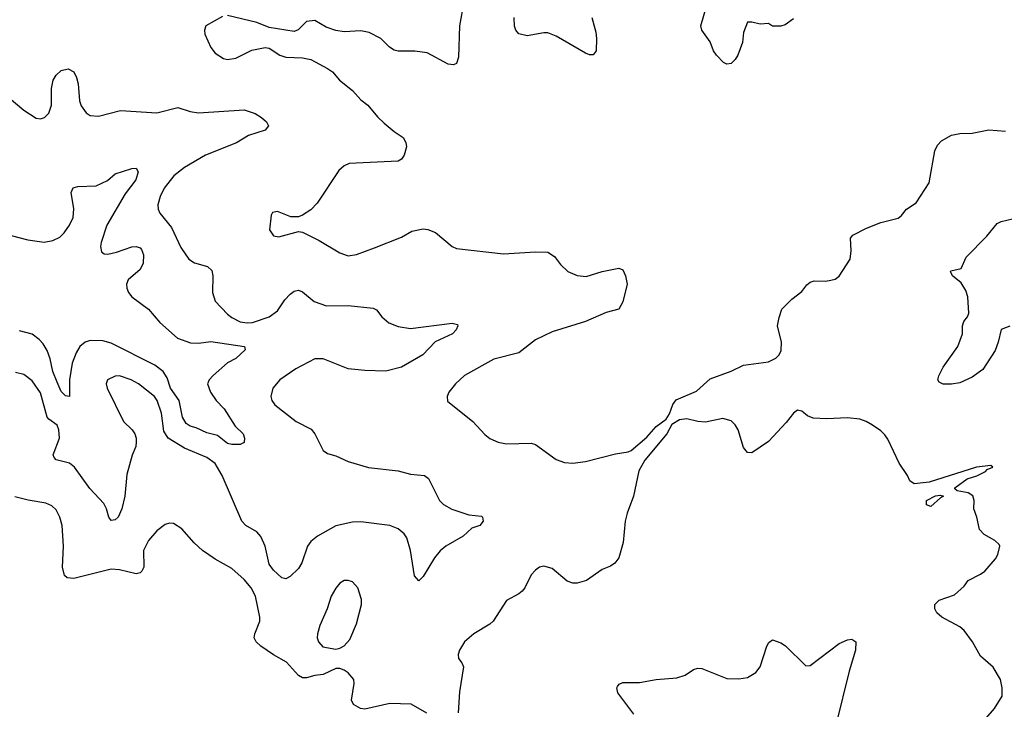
# Model space of a CAD drawing. Header units: inches. Extents: x 1771504 to 1971212, y 471788 to 643615.
# Tile 289 of 587: x 1830491 to 1835224, y 613027 to 616340. Entities that reach past the tile are written whole.
import ezdxf

# ---------------------------------------------------------------- set-up
doc = ezdxf.new("R2010")
doc.units = ezdxf.units.IN
doc.header["$MEASUREMENT"] = 0
doc.layers.add('B8631', color=7, linetype='Continuous')

msp = doc.modelspace()

# ---------------------------------------------------------------- linework, layer by layer
at = {"layer": 'B8631', "color": 5}
for points, elevation in [([(1832625.8, 616425.8), (1832605.3, 616310), (1832600.5, 616159.5), (1832590.5, 616129.5), (1832576.3, 616123.7), (1832550, 616127), (1832450, 616181.6), (1832389.6, 616189.6), (1832310, 616189.5), (1832290, 616194), (1832268.7, 616208.7), (1832227, 616250), (1832170, 616278), (1832130, 616286.3), (1832050, 616282.4), (1832010, 616287.6), (1831964.4, 616304.4), (1831910, 616336), (1831870, 616332.3), (1831828.5, 616291.5), (1831810, 616282.9), (1831690, 616302.7), (1831630, 616327), (1831490, 616360.9)], 480), ([(1834210, 616344), (1834170, 616315.3), (1834150, 616308.7), (1834110, 616308.7), (1834090, 616322), (1834050, 616319), (1834010, 616328.7), (1833990, 616328), (1833970, 616278), (1833964.9, 616230), (1833942.4, 616170), (1833930, 616149.2), (1833910, 616129.2), (1833890, 616126), (1833873.8, 616133.8), (1833839.5, 616170), (1833825.6, 616190), (1833810, 616233.2), (1833769.5, 616290), (1833765.6, 616310), (1833793, 616410)], 480), ([(1831464.9, 616355.1), (1831384.7, 616310), (1831378.8, 616290), (1831380.7, 616270), (1831410, 616206.8), (1831430, 616179.1), (1831470, 616153.4), (1831490, 616148.2), (1831530, 616154.9), (1831606.7, 616193.3), (1831670, 616207.3), (1831690, 616202.8), (1831741, 616170), (1831770, 616160.5), (1831850, 616157.1), (1831890, 616148.2), (1831970, 616105.5), (1831994.8, 616090), (1832027.7, 616050), (1832090, 615999.3), (1832130, 615954.6), (1832163.8, 615930), (1832210, 615873), (1832242.6, 615842.6), (1832290, 615803), (1832333.8, 615773.8), (1832347.3, 615750), (1832350.4, 615729.6), (1832338.8, 615690), (1832326, 615670), (1832310, 615660.9), (1832074, 615650), (1832050, 615638), (1832024.4, 615615.6), (1831921.2, 615458.8), (1831890, 615426), (1831850, 615401.2), (1831830, 615393.2), (1831793.6, 615393.6), (1831730, 615419), (1831706, 615414), (1831699.6, 615400.4), (1831691.1, 615331.1), (1831710, 615301), (1831736.9, 615296.9), (1831830, 615322.8), (1831850, 615318.8), (1831930, 615279.5), (1832030, 615219.5), (1832070, 615205.3), (1832110, 615212), (1832196.5, 615243.5), (1832325.2, 615294.8), (1832376.1, 615323.9), (1832430, 615334.9), (1832451.9, 615331.9), (1832490, 615318), (1832570, 615250.8), (1832590, 615241), (1832815.5, 615215.5), (1832970, 615224.9), (1833030, 615222.4), (1833061.8, 615201.8), (1833090, 615164), (1833126, 615130), (1833170, 615110.7), (1833213.1, 615106.9), (1833290, 615130.6), (1833370, 615146), (1833390, 615138), (1833402.8, 615110), (1833410.4, 615070), (1833390, 614984), (1833370.3, 614949.7), (1833310, 614932.8), (1833210.2, 614889.8), (1833050, 614839.8), (1832970, 614802.2), (1832890, 614739.8), (1832770, 614709.7), (1832628.2, 614630), (1832586, 614590), (1832554, 614550), (1832544.7, 614530), (1832547.3, 614507.3), (1832668.2, 614410), (1832726.5, 614346.5), (1832750, 614328.2), (1832790, 614310.4), (1832830, 614302.4), (1832950, 614304.9), (1832970, 614298.4), (1833070, 614226.7), (1833110, 614212), (1833150, 614208.8), (1833210, 614218), (1833354.4, 614254.4), (1833416, 614264), (1833429.5, 614270.5), (1833505.2, 614334.8), (1833550, 614384.7), (1833599, 614421), (1833614, 614446), (1833629.5, 614490.5), (1833646.8, 614513.2), (1833744.8, 614555.2), (1833810, 614614.8), (1833910, 614650.8), (1833970, 614681), (1834090, 614696.4), (1834125.6, 614714.4), (1834140.7, 614730), (1834151.3, 614750), (1834153, 614790), (1834134, 614870), (1834140.9, 614910), (1834154, 614950), (1834202, 614998), (1834250, 615034), (1834274.2, 615065.8), (1834290, 615078.8), (1834310, 615084.9), (1834364.1, 615084.1), (1834390, 615088.4), (1834410, 615093.7), (1834430, 615108.4), (1834482.6, 615190), (1834486.9, 615230), (1834484.2, 615290), (1834495.4, 615304.6), (1834561.6, 615338.4), (1834630, 615365.4), (1834713.8, 615386.2), (1834730, 615399.1), (1834753.6, 615430), (1834799.7, 615460.3), (1834863.3, 615556.7), (1834889.8, 615710), (1834903.2, 615736.8), (1834922, 615758), (1834970, 615785.7), (1835010, 615794), (1835070, 615794.9), (1835149.7, 615810.3), (1835230, 615805.3)], 480), ([(1833240.3, 616350), (1833259.7, 616279.7), (1833263.6, 616250), (1833261.3, 616190), (1833248.1, 616171.9), (1833230, 616171.6), (1833210, 616179.7), (1833070, 616261.3), (1833030, 616277.6), (1833010, 616277.6), (1832930, 616262.4), (1832890, 616272.3), (1832876.2, 616290), (1832869.7, 616309.7), (1832867.6, 616350)], 480), ([(1830410, 615990.8), (1830510, 615905.5), (1830570, 615867.3), (1830590, 615864), (1830610, 615870.7), (1830630, 615891), (1830643.6, 615930), (1830643.6, 616010), (1830651.6, 616050), (1830666.1, 616073.9), (1830690, 616095.5), (1830724, 616104), (1830750.3, 616090.3), (1830763.1, 616063.1), (1830771.4, 616031.4), (1830778.4, 615950), (1830785.9, 615925.9), (1830810, 615892.9), (1830830, 615880.2), (1830870, 615876.9), (1830975.8, 615904.2), (1831150, 615892.9), (1831250, 615918.7), (1831310, 615899), (1831350, 615892.4), (1831570, 615907.9), (1831622, 615890), (1831653, 615870), (1831677.3, 615850), (1831686.8, 615830), (1831670.8, 615810), (1831590, 615783.1), (1831532, 615748), (1831383.8, 615690), (1831282, 615630), (1831231.7, 615590), (1831184.7, 615530), (1831165.5, 615490), (1831154.3, 615450), (1831156, 615430), (1831164.6, 615410), (1831221, 615341), (1831265.7, 615245.7), (1831303.8, 615190), (1831331.6, 615171.6), (1831393.6, 615153.6), (1831414.3, 615134.3), (1831419.6, 615110), (1831417.7, 615030), (1831430, 614988.2), (1831490, 614925.2), (1831510, 614909.2), (1831550, 614888.6), (1831583.7, 614883.7), (1831610, 614886), (1831690, 614912.1), (1831730, 614940.6), (1831765.3, 614994.7), (1831790, 615021.8), (1831810, 615035.2), (1831830, 615040.2), (1831850, 615032.7), (1831906.6, 614986.6), (1831965.3, 614965.3), (1832070, 614966.8), (1832190, 614954.4), (1832205.3, 614945.3), (1832231.7, 614911.7), (1832264.4, 614884.4), (1832310, 614866), (1832370, 614857), (1832570, 614882.4), (1832595.5, 614875.5), (1832597.3, 614870), (1832588, 614850), (1832570.4, 614830), (1832487.2, 614792.8), (1832428.7, 614730), (1832325.7, 614670), (1832250, 614651.8), (1832150, 614654.2), (1832070, 614663), (1831950, 614709.9), (1831910, 614709.9), (1831817.9, 614662.1), (1831740.9, 614610), (1831707.7, 614570), (1831697.3, 614530), (1831702, 614510), (1831716.5, 614490), (1831819.5, 614410), (1831892.2, 614372.2), (1831910.1, 614350.1), (1831949.1, 614270), (1831970, 614255.5), (1832010, 614243.8), (1832070, 614217.1), (1832167.9, 614187.9), (1832310, 614172.4), (1832370, 614156.5), (1832436, 614150), (1832455.1, 614135.1), (1832508.2, 614030), (1832527.7, 614010), (1832567.8, 613987.8), (1832650, 613961), (1832710, 613954.8), (1832716, 613950), (1832718, 613930), (1832702, 613910), (1832663.5, 613896.5), (1832622, 613858), (1832539.1, 613810), (1832511.4, 613788.6), (1832484.9, 613755.1), (1832430, 613665.2), (1832410, 613644), (1832387.7, 613667.7), (1832369.8, 613790), (1832352.1, 613850), (1832338.9, 613870), (1832310, 613893.8), (1832270, 613909.8), (1832130, 613927.8), (1832090, 613925.4), (1832010, 613908.9), (1831921.7, 613858.3), (1831890, 613833.1), (1831874.5, 613810), (1831846.5, 613730), (1831830, 613703.5), (1831790, 613665.4), (1831770, 613652.8), (1831750, 613658), (1831710, 613695.8), (1831690, 613723.6), (1831670.8, 613810), (1831650, 613856.9), (1831630, 613879.7), (1831577, 613910), (1831558.9, 613930), (1831464.2, 614150), (1831430, 614207.1), (1831390, 614236.5), (1831282.1, 614282.1), (1831204.2, 614330), (1831183.1, 614363.1), (1831171.7, 614450), (1831151.6, 614510), (1831138.3, 614530), (1831062, 614590), (1831026, 614610), (1830970, 614629.7), (1830950, 614628), (1830913.4, 614610), (1830906.7, 614590), (1830910.4, 614570), (1830990.3, 614410.3), (1831030.7, 614370), (1831044, 614350), (1831050.6, 614330), (1831050.5, 614310.5), (1831048.2, 614290), (1831031.7, 614248.3), (1831005.2, 614154.8), (1830995.4, 614050), (1830981.2, 613990), (1830963.8, 613950), (1830950, 613936.2), (1830930, 613934.5), (1830918.7, 613950), (1830908.1, 613990), (1830895.3, 614015.3), (1830827.9, 614087.9), (1830754.5, 614190), (1830730, 614209.1), (1830666, 614226), (1830655.9, 614235.9), (1830651.9, 614250), (1830681.6, 614330), (1830678.9, 614370), (1830670, 614392.1), (1830630, 614420.4), (1830623.2, 614430), (1830590, 614548), (1830550, 614605.6), (1830510, 614634.6), (1830470, 614644.2)], 460), ([(1830450, 615303.5), (1830530, 615283.2), (1830608.8, 615271.2), (1830650, 615279.1), (1830684.2, 615295.8), (1830704.7, 615315.3), (1830730, 615352.4), (1830746.8, 615390), (1830749.8, 615410), (1830750.7, 615430.7), (1830737.6, 615510), (1830747.9, 615532.1), (1830770, 615538.4), (1830858.8, 615541.2), (1830912, 615568), (1830950, 615599.3), (1831030, 615626), (1831050, 615626.8), (1831059.3, 615610), (1831048.9, 615570), (1830997.2, 615502.8), (1830910, 615353.6), (1830882.4, 615270), (1830878.6, 615250), (1830884.2, 615224.2), (1830895.9, 615215.9), (1830914.1, 615214.1), (1830956.6, 615223.4), (1831030, 615248.1), (1831050, 615250.2), (1831070, 615244.2), (1831076.7, 615236.7), (1831086.2, 615210), (1831084, 615170), (1831070, 615139.8), (1831011.3, 615090), (1831004.7, 615070), (1831006, 615050), (1831013.7, 615030), (1831030, 615008.4), (1831110.3, 614950), (1831164.6, 614884.6), (1831249.3, 614809.3), (1831312.3, 614787.7), (1831350, 614786.7), (1831410, 614794.7), (1831572, 614770), (1831574.4, 614754.4), (1831530, 614712), (1831490, 614691.5), (1831420.5, 614630), (1831400.7, 614610), (1831393.4, 614590), (1831408, 614550), (1831434.9, 614510), (1831474, 614470), (1831527.1, 614387.1), (1831564, 614350), (1831570.8, 614329.2), (1831570, 614308), (1831550, 614299.3), (1831510, 614298.9), (1831490, 614303.9), (1831441.5, 614341.5), (1831390, 614355.3), (1831339.3, 614379.3), (1831310, 614387.3), (1831290, 614400.5), (1831273.5, 614430), (1831256.4, 614510), (1831215.1, 614570), (1831199.3, 614619.3), (1831179.9, 614650), (1831139.4, 614679.4), (1830930, 614786.5), (1830890, 614797.7), (1830830, 614798.8), (1830806, 614790), (1830780.2, 614770), (1830761.3, 614738.7), (1830743.3, 614690), (1830730.1, 614610), (1830730.2, 614529.8), (1830710, 614533), (1830690, 614553), (1830670, 614598.7), (1830649.3, 614650), (1830636.5, 614710), (1830622.2, 614750), (1830603, 614783), (1830584, 614804), (1830550, 614828.6), (1830490, 614845.1)], 440), ([(1835250, 614868.2), (1835208.9, 614851.1), (1835194.6, 614790), (1835179.5, 614750), (1835121.1, 614658.9), (1835070, 614622.7), (1835010, 614596), (1834970, 614589.2), (1834930, 614589.2), (1834910, 614598), (1834904, 614610), (1834909, 614629), (1834929.6, 614670), (1835000.5, 614770), (1835023, 614830), (1835023.5, 614870), (1835029.7, 614890), (1835047.3, 614912.7), (1835052.8, 614930), (1835048.5, 615008.5), (1835039.2, 615039.2), (1835015.8, 615075.8), (1834974, 615110), (1834965.2, 615130), (1834967.3, 615132.7), (1835015.6, 615144.4), (1835040.4, 615199.6), (1835140.1, 615299.9), (1835190, 615361), (1835209.3, 615370.7), (1835290, 615390.3)], 460), ([(1835136.6, 612983.4), (1835177.2, 613030), (1835214, 613090), (1835214, 613130), (1835205.2, 613170), (1835169.6, 613229.6), (1835110, 613281.2), (1835071.5, 613350), (1835030, 613405.1), (1835010, 613423), (1834924, 613470), (1834899, 613490), (1834889, 613510), (1834889, 613530), (1834910, 613550.8), (1834983.7, 613576.3), (1835030, 613618), (1835050, 613646), (1835110, 613676), (1835130, 613691), (1835181.2, 613750), (1835192.7, 613770), (1835202, 613810), (1835199, 613819), (1835178, 613838), (1835127.2, 613867.2), (1835105.2, 613890), (1835092, 613950), (1835077, 613990), (1835079.3, 614030), (1835072, 614052), (1835050, 614066), (1834996.5, 614076.5), (1834986, 614086), (1834986, 614090), (1835045.9, 614134.1), (1835091.6, 614148.4), (1835134, 614170), (1835141.3, 614178.7), (1835169.2, 614190), (1835158.3, 614198.3), (1835089.7, 614189.7), (1834862.1, 614117.9), (1834789.9, 614109.9), (1834770, 614124.5), (1834758, 614150), (1834717.7, 614210), (1834664, 614324), (1834650, 614345.1), (1834630, 614364.8), (1834590, 614392.3), (1834559.5, 614410), (1834530, 614420.3), (1834470, 614427.8), (1834370, 614421.7), (1834304.9, 614424.9), (1834276.9, 614436.9), (1834250, 614459), (1834230, 614464), (1834210, 614449), (1834175.3, 614404.7), (1834090, 614312.7), (1834010, 614259.3), (1833990, 614261.2), (1833970, 614284), (1833944.5, 614370), (1833930, 614393.2), (1833910, 614412.7), (1833870, 614424.5), (1833786.8, 614406.8), (1833750, 614409.3), (1833698, 614422), (1833662, 614418), (1833624.7, 614395.3), (1833601, 614350), (1833496, 614224), (1833466.8, 614173.2), (1833442, 614050), (1833410.5, 613969.5), (1833400.5, 613930), (1833391.9, 613828.1), (1833370, 613754), (1833351.5, 613728.5), (1833330, 613714), (1833290, 613698), (1833214.9, 613645.1), (1833170, 613632), (1833150, 613632.3), (1833122, 613642), (1833050, 613703.7), (1833010, 613715.1), (1832990, 613709.4), (1832970, 613695.1), (1832950, 613672.7), (1832919.3, 613610), (1832906.1, 613593.9), (1832890, 613580.7), (1832830, 613549.3), (1832766.4, 613450), (1832750, 613435.1), (1832673, 613390), (1832628.5, 613350), (1832604.9, 613310), (1832598.4, 613290), (1832599.3, 613270), (1832616.3, 613250), (1832624.4, 613230), (1832604.9, 613110), (1832599, 613010)], 480), ([(1832448, 613008), (1832372, 613052), (1832270, 613054), (1832150, 613027.3), (1832128.7, 613030), (1832095.3, 613050), (1832085.2, 613070), (1832098, 613150), (1832096, 613170), (1832070, 613202), (1832050, 613215.3), (1832030, 613222), (1832010, 613222), (1831950, 613194), (1831910, 613189.2), (1831870, 613178), (1831850, 613178), (1831830, 613189.5), (1831772.8, 613252.8), (1831710, 613288.4), (1831649.6, 613330), (1831626.6, 613350), (1831618, 613370), (1831620.5, 613390), (1831644.7, 613450), (1831645.1, 613470), (1831624.2, 613570), (1831603.5, 613610), (1831570, 613649.8), (1831510, 613702.6), (1831430, 613748.4), (1831369.8, 613789.8), (1831330, 613826), (1831270, 613894.5), (1831230, 613919.3), (1831210, 613920.9), (1831190, 613914), (1831150, 613884.7), (1831110, 613838), (1831086, 613790), (1831086.5, 613710), (1831078, 613690), (1831070, 613682.6), (1831050, 613678.2), (1830970, 613696.5), (1830930, 613699.5), (1830750, 613654.6), (1830719, 613659), (1830706, 613670), (1830696.1, 613710), (1830701, 613810), (1830695.4, 613910), (1830683.5, 613950), (1830665.3, 613985.3), (1830644.5, 614004.5), (1830616.9, 614016.9), (1830531.5, 614031.5), (1830467.7, 614047.7)], 480), ([(1833443.5, 613003.5), (1833366.5, 613106.5), (1833360.9, 613130), (1833363.6, 613136.4), (1833372.1, 613147.9), (1833390, 613154.9), (1833470, 613155.5), (1833550, 613170.5), (1833650, 613177.1), (1833690, 613190.5), (1833730, 613217.1), (1833750, 613224.4), (1833770, 613223.1), (1833890, 613174.9), (1833946.8, 613173.2), (1833990, 613178.8), (1834030, 613202.8), (1834049.6, 613230.4), (1834082, 613330), (1834091.9, 613348.1), (1834110, 613360.7), (1834150, 613346), (1834171.4, 613331.4), (1834270, 613234.8), (1834290, 613237.3), (1834430, 613342), (1834470, 613360.7), (1834490, 613362.8), (1834510.8, 613350), (1834508, 613310), (1834478, 613210), (1834416, 612956)], 480)]:
    msp.add_lwpolyline(points, dxfattribs=dict(at, elevation=elevation))
at = {"layer": 'B8631', "color": 5, "elevation": 480}
for points in [[(1834870, 614001.2), (1834849.8, 614009.8), (1834849.7, 614030), (1834892.2, 614052.2), (1834915.2, 614055.2), (1834930.8, 614050.8), (1834916.8, 614043.2)], [(1832070, 613645.2), (1832050, 613645.2), (1832030, 613633.2), (1832010, 613609), (1831988, 613570), (1831968.2, 613510), (1831933, 613430), (1831922, 613390), (1831920.7, 613370), (1831926.8, 613350), (1831947.5, 613327.5), (1832010, 613314.8), (1832030, 613321), (1832050, 613330.8), (1832077.6, 613362.4), (1832110, 613438), (1832134, 613530), (1832133.4, 613553.4), (1832116, 613610), (1832090, 613639)]]:
    msp.add_lwpolyline(points, close=True, dxfattribs=at)

doc.saveas('drawing.dxf')
